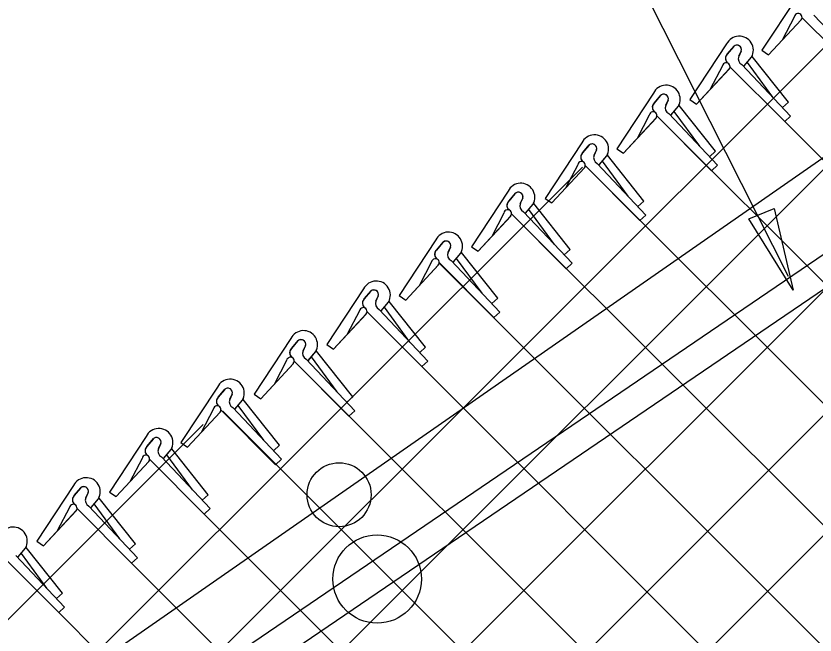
# Model space of a CAD drawing. Extents: x 0 to 2.85, y -0.1 to 1.83.
# Drawn here: x 1.5329 to 1.5858, y 1.4193 to 1.4603 of the extents above; entities that cross this region are included whole.
import ezdxf

# ---------------------------------------------------------------- set-up
doc = ezdxf.new("R2010")
doc.units = 0
for name, color, linetype in [('CT_Dimensions', 7, 'Continuous'), ('sb_Chainlink Fence', 7, 'Continuous'), ('sb_Existing Structural Steel', 7, 'Continuous')]:
    doc.layers.add(name, color=color, linetype=linetype)

msp = doc.modelspace()

# ---------------------------------------------------------------- linework, layer by layer
at = {"layer": 'CT_Dimensions'}
msp.add_line((1.584056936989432, 1.443058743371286), (1.4488791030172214, 1.7106939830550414), dxfattribs=at)
msp.add_lwpolyline([(1.583113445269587, 1.4475726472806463), (1.584379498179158, 1.4421460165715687), (1.5814218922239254, 1.4468687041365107)], close=True, dxfattribs=at)
at = {"layer": 'sb_Chainlink Fence'}
for p, q in [((1.50211107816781, 1.3416042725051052), (1.6952105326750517, 1.5347037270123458)), ((1.5021034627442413, 1.3495583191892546), (1.6714217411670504, 1.518876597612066)), ((1.5020887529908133, 1.3578033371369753), (1.6428690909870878, 1.498583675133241)), ((1.502078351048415, 1.365853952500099), (1.6202965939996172, 1.4840721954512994)), ((1.5020679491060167, 1.3739045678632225), (1.5954548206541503, 1.4672914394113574)), ((1.5847291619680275, 1.4617438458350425), (1.5822926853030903, 1.4580549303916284)), ((1.582738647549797, 1.4577502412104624), (1.584908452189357, 1.4600876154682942)), ((1.582738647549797, 1.4577502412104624), (1.5848946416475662, 1.46007387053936)), ((1.5844517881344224, 1.4602883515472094), (1.583640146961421, 1.4587368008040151)), ((1.5849533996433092, 1.4602371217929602), (1.5885807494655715, 1.4565943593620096)), ((1.58575111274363, 1.4603796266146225), (1.5889765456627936, 1.4569530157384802)), ((1.5799569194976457, 1.458475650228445), (1.5775204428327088, 1.4547867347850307)), ((1.5800045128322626, 1.4578068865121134), (1.5804496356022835, 1.4583339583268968)), ((1.580408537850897, 1.4582906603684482), (1.5800045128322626, 1.4578068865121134)), ((1.5809306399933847, 1.4580051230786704), (1.5807670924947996, 1.4576508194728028)), ((1.5807677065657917, 1.4576633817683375), (1.5809303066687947, 1.4579970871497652)), ((1.5822926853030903, 1.4580549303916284), (1.582738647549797, 1.4577502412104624)), ((1.5811140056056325, 1.457015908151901), (1.5816092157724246, 1.4576021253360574)), ((1.5811205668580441, 1.4570248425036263), (1.5816117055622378, 1.4576041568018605)), ((1.5816092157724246, 1.4576021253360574), (1.5816456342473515, 1.4576702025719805)), ((1.5816456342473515, 1.4576702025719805), (1.581676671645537, 1.457743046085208)), ((1.584069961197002, 1.4546108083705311), (1.5816571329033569, 1.4576455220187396)), ((1.5796795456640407, 1.4570201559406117), (1.5788679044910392, 1.4554686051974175)), ((1.5801811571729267, 1.4569689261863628), (1.583808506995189, 1.453326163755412)), ((1.5809788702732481, 1.4571114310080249), (1.584204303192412, 1.4536848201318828)), ((1.5830309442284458, 1.4549428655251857), (1.5813338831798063, 1.4572528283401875)), ((1.5779664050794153, 1.4544820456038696), (1.5801362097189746, 1.4568194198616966)), ((1.5779664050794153, 1.4544820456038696), (1.5801223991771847, 1.4568056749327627)), ((1.575111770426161, 1.4552203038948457), (1.5726752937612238, 1.4515313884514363)), ((1.5751593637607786, 1.454551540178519), (1.5756044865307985, 1.4550786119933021)), ((1.5755633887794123, 1.4550353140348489), (1.5751593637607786, 1.454551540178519)), ((1.5760854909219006, 1.4547497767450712), (1.5759219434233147, 1.4543954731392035)), ((1.5775204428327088, 1.4547867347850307), (1.5779664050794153, 1.4544820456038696)), ((1.5759225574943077, 1.454408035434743), (1.5760851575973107, 1.4547417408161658)), ((1.5762688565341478, 1.4537605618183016), (1.5767640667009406, 1.454346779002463)), ((1.5762754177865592, 1.453769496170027), (1.5767665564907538, 1.454348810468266)), ((1.5767640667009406, 1.454346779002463), (1.5768004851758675, 1.454414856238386)), ((1.5768004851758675, 1.454414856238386), (1.576831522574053, 1.4544876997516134)), ((1.5792248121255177, 1.4513554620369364), (1.5768119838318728, 1.4543901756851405)), ((1.584069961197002, 1.4546108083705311), (1.5836741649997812, 1.4542521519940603)), ((1.574834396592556, 1.4537648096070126), (1.5740227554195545, 1.4522132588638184)), ((1.5753360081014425, 1.453713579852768), (1.578963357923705, 1.4500708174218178)), ((1.576133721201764, 1.4538560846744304), (1.579359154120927, 1.4504294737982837)), ((1.578185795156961, 1.4516875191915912), (1.5764887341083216, 1.4539974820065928)), ((1.584204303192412, 1.4536848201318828), (1.583808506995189, 1.453326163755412)), ((1.5731212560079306, 1.4512266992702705), (1.5752910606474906, 1.4535640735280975)), ((1.5731212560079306, 1.4512266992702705), (1.5752772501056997, 1.4535503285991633)), ((1.5753727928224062, 1.4536758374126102), (1.6501185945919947, 1.3789300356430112)), ((1.583808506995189, 1.453326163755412), (1.6549441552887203, 1.382164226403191)), ((1.5703660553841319, 1.4519217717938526), (1.567929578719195, 1.4482328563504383)), ((1.5704136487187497, 1.451253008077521), (1.5708587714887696, 1.451780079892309)), ((1.5708176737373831, 1.4517367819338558), (1.5704136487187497, 1.451253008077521)), ((1.5713397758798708, 1.451451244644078), (1.5711762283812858, 1.4510969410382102)), ((1.5711768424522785, 1.4511095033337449), (1.5713394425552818, 1.4514432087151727)), ((1.5715231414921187, 1.4504620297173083), (1.5720183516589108, 1.4510482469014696)), ((1.5715297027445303, 1.4504709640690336), (1.572020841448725, 1.451050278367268)), ((1.5720183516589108, 1.4510482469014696), (1.5720547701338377, 1.4511163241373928)), ((1.5720547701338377, 1.4511163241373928), (1.5720858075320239, 1.4511891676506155)), ((1.5744790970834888, 1.4480569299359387), (1.572066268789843, 1.4510916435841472)), ((1.5726752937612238, 1.4515313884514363), (1.5731212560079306, 1.4512266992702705)), ((1.5792248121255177, 1.4513554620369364), (1.5788290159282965, 1.450996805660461)), ((1.5713880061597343, 1.4505575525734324), (1.5746134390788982, 1.4471309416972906)), ((1.573440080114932, 1.4483889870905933), (1.5717430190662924, 1.4506989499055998)), ((1.5020575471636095, 1.3819551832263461), (1.5704171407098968, 1.4503147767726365)), ((1.5683755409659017, 1.4479281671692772), (1.5705453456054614, 1.4502655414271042)), ((1.5683755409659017, 1.4479281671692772), (1.5705315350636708, 1.4502517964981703)), ((1.5700886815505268, 1.4504662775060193), (1.5692770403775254, 1.448914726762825)), ((1.5705902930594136, 1.4504150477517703), (1.574217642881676, 1.4467722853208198)), ((1.5706225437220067, 1.4503650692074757), (1.6453171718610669, 1.3756704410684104)), ((1.579359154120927, 1.4504294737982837), (1.578963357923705, 1.4500708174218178)), ((1.5654770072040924, 1.4487169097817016), (1.5630405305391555, 1.4450279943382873)), ((1.5655246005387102, 1.44804814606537), (1.5659697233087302, 1.4485752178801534)), ((1.565928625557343, 1.4485319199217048), (1.5655246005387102, 1.44804814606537)), ((1.5664507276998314, 1.448246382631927), (1.5662871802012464, 1.4478920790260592)), ((1.566287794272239, 1.4479046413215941), (1.5664503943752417, 1.4482383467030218)), ((1.5671293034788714, 1.4478433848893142), (1.5671657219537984, 1.4479114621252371)), ((1.5671657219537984, 1.4479114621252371), (1.5671967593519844, 1.4479843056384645)), ((1.5695900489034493, 1.4448520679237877), (1.5671772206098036, 1.4478867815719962)), ((1.567929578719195, 1.4482328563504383), (1.5683755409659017, 1.4479281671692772)), ((1.5744790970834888, 1.4480569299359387), (1.5740833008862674, 1.447698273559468)), ((1.566498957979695, 1.4473526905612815), (1.5697243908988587, 1.4439260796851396)), ((1.5666340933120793, 1.4472571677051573), (1.5671293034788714, 1.4478433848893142)), ((1.5666406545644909, 1.447266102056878), (1.5671317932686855, 1.447845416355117)), ((1.5685510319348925, 1.4451841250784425), (1.566853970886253, 1.4474940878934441)), ((1.5634864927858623, 1.4447233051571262), (1.565656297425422, 1.4470606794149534)), ((1.5634864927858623, 1.4447233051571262), (1.5656424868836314, 1.4470469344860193)), ((1.5651996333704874, 1.4472614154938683), (1.564387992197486, 1.445709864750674)), ((1.5657012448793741, 1.4472101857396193), (1.5693285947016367, 1.4435674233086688)), ((1.565712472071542, 1.4472141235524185), (1.6402420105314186, 1.3726845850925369)), ((1.5746134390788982, 1.4471309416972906), (1.574217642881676, 1.4467722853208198)), ((1.5606838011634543, 1.4454784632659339), (1.558247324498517, 1.441789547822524)), ((1.5607313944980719, 1.444809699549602), (1.5611765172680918, 1.4453367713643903)), ((1.5611354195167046, 1.4452934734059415), (1.5607313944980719, 1.444809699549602)), ((1.5616575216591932, 1.4450079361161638), (1.561493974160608, 1.4446536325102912)), ((1.5614945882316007, 1.4446661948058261), (1.561657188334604, 1.4449999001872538)), ((1.56237251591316, 1.4446730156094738), (1.5624035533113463, 1.4447458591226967)), ((1.5630405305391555, 1.4450279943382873), (1.5634864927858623, 1.4447233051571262)), ((1.5695900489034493, 1.4448520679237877), (1.569194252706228, 1.444493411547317)), ((1.561840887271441, 1.4440187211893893), (1.5623360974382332, 1.4446049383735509)), ((1.5618474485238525, 1.4440276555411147), (1.562338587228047, 1.4446069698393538)), ((1.5637578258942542, 1.4419456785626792), (1.5620607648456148, 1.444255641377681)), ((1.5623360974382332, 1.4446049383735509), (1.56237251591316, 1.4446730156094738)), ((1.564796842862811, 1.4416136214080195), (1.5623840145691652, 1.4446483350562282)), ((1.558693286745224, 1.4414848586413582), (1.5608630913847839, 1.4438222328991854)), ((1.558693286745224, 1.4414848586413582), (1.560849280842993, 1.4438084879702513)), ((1.560406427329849, 1.4440229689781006), (1.5595947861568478, 1.4424714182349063)), ((1.5609080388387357, 1.4439717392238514), (1.5645353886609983, 1.4403289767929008)), ((1.560918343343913, 1.4439472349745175), (1.6355958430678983, 1.3692697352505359)), ((1.5617057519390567, 1.4441142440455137), (1.5649311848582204, 1.4406876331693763)), ((1.5697243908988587, 1.4439260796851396), (1.5693285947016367, 1.4435674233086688)), ((1.5558993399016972, 1.44223237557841), (1.5534628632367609, 1.4385434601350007)), ((1.555946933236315, 1.4415636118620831), (1.5563920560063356, 1.4420906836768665)), ((1.5563509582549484, 1.4420473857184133), (1.555946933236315, 1.4415636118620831)), ((1.556873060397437, 1.4417618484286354), (1.5567095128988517, 1.4414075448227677)), ((1.5567101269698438, 1.4414201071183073), (1.556872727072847, 1.4417538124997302)), ((1.558247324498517, 1.441789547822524), (1.558693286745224, 1.4414848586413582)), ((1.564796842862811, 1.4416136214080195), (1.5644010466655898, 1.441254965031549)), ((1.5570564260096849, 1.440772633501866), (1.557551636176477, 1.441358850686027)), ((1.5570629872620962, 1.4407815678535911), (1.5575541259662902, 1.4413608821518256)), ((1.558973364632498, 1.4386995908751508), (1.5572763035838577, 1.4410095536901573)), ((1.557551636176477, 1.441358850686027), (1.5575880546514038, 1.4414269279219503)), ((1.5575880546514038, 1.4414269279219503), (1.5576190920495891, 1.4414997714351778)), ((1.560012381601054, 1.4383675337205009), (1.5575995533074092, 1.4414022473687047)), ((1.553908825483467, 1.4382387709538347), (1.5560786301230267, 1.4405761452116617)), ((1.553908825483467, 1.4382387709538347), (1.556064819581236, 1.4405624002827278)), ((1.555621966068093, 1.4407768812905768), (1.5548103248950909, 1.4392253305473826)), ((1.5561235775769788, 1.4407256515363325), (1.5597509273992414, 1.4370828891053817)), ((1.5569212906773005, 1.4408681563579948), (1.5601467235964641, 1.437441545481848)), ((1.5649311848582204, 1.4406876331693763), (1.5645353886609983, 1.4403289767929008)), ((1.5510750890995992, 1.438940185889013), (1.5486386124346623, 1.4352512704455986)), ((1.551122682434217, 1.4382714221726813), (1.551567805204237, 1.438798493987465)), ((1.5515267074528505, 1.4387551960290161), (1.551122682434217, 1.4382714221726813)), ((1.5520488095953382, 1.4384696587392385), (1.5518852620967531, 1.4381153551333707)), ((1.5518858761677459, 1.4381279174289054), (1.5520484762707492, 1.438461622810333)), ((1.5534628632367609, 1.4385434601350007), (1.553908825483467, 1.4382387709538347)), ((1.560012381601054, 1.4383675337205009), (1.5596165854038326, 1.4380088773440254)), ((1.552232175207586, 1.4374804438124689), (1.5527273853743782, 1.4380666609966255)), ((1.5522387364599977, 1.437489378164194), (1.5527298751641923, 1.4380686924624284)), ((1.5527273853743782, 1.4380666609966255), (1.552763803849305, 1.4381347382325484)), ((1.552763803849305, 1.4381347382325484), (1.5527948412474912, 1.438207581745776)), ((1.5551881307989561, 1.435075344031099), (1.5527753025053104, 1.4381100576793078)), ((1.549084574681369, 1.4349465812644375), (1.5512543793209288, 1.4372839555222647)), ((1.549084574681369, 1.4349465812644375), (1.5512405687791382, 1.4372702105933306)), ((1.5507977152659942, 1.4374846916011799), (1.5499860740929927, 1.4359331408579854)), ((1.551299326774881, 1.4374334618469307), (1.5549266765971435, 1.4337906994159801)), ((1.5513463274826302, 1.4373972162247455), (1.625389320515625, 1.363354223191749)), ((1.5520970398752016, 1.437575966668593), (1.5553224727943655, 1.434149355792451)), ((1.5541491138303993, 1.4354074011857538), (1.5524520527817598, 1.4377173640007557)), ((1.5601467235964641, 1.437441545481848), (1.5597509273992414, 1.4370828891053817)), ((1.5597509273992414, 1.4370828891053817), (1.6306002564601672, 1.3662026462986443)), ((1.5462189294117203, 1.435719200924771), (1.5437824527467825, 1.4320302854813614)), ((1.5462665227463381, 1.4350504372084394), (1.5467116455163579, 1.4355775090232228)), ((1.5466705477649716, 1.435534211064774), (1.5462665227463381, 1.4350504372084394)), ((1.54719264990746, 1.4352486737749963), (1.547029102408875, 1.4348943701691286)), ((1.547029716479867, 1.4349069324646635), (1.54719231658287, 1.4352406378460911)), ((1.5486386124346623, 1.4352512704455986), (1.549084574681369, 1.4349465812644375)), ((1.5473760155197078, 1.4342594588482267), (1.5478712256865, 1.4348456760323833)), ((1.5473825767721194, 1.434268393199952), (1.5478737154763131, 1.4348477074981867)), ((1.5478712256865, 1.4348456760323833), (1.5479076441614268, 1.4349137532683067)), ((1.5479076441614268, 1.4349137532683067), (1.5479386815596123, 1.4349865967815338)), ((1.5503319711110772, 1.4318543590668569), (1.5479191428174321, 1.4348890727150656)), ((1.5551881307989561, 1.435075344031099), (1.5547923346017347, 1.4347166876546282)), ((1.5459415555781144, 1.434263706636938), (1.5451299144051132, 1.4327121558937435)), ((1.546443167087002, 1.4342124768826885), (1.5500705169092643, 1.4305697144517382)), ((1.5465697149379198, 1.4341128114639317), (1.6140116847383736, 1.3666708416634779)), ((1.5472408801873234, 1.434354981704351), (1.5504663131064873, 1.4309283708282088)), ((1.5492929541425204, 1.4321864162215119), (1.547595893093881, 1.4344963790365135)), ((1.5553224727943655, 1.434149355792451), (1.5549266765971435, 1.4337906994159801)), ((1.5442284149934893, 1.4317255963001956), (1.5463982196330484, 1.4340629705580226)), ((1.5442284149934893, 1.4317255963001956), (1.5463844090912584, 1.4340492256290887)), ((1.5020471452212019, 1.3900057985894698), (1.5452698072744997, 1.433228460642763)), ((1.54149105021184, 1.4324453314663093), (1.5390545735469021, 1.4287564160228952)), ((1.5415386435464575, 1.4317765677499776), (1.5419837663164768, 1.432303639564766)), ((1.5419426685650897, 1.4322603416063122), (1.5415386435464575, 1.4317765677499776)), ((1.5424647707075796, 1.4319748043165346), (1.542301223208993, 1.431620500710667)), ((1.5437824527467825, 1.4320302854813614), (1.5442284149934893, 1.4317255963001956)), ((1.542301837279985, 1.4316330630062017), (1.5424644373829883, 1.4319667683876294)), ((1.5426481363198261, 1.430985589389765), (1.5431433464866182, 1.4315718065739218)), ((1.5426546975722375, 1.4309945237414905), (1.5431458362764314, 1.431573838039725)), ((1.5431433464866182, 1.4315718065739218), (1.543179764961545, 1.4316398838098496)), ((1.543179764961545, 1.4316398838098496), (1.5432108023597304, 1.4317127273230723)), ((1.5456040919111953, 1.4285804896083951), (1.5431912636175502, 1.4316152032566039)), ((1.5503319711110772, 1.4318543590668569), (1.5499361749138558, 1.4314957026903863)), ((1.541213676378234, 1.4309898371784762), (1.5404020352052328, 1.429438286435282)), ((1.5417152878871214, 1.430938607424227), (1.545342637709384, 1.4272958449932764)), ((1.5425130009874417, 1.4310811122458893), (1.5457384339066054, 1.427654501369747)), ((1.5445650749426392, 1.4289125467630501), (1.542868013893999, 1.4312225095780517)), ((1.5504663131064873, 1.4309283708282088), (1.5500705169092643, 1.4305697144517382)), ((1.539500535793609, 1.4284517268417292), (1.541670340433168, 1.430789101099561)), ((1.539500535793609, 1.4284517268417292), (1.5416565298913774, 1.430775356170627)), ((1.536676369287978, 1.4291863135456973), (1.5342398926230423, 1.425497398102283)), ((1.5367239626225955, 1.4285175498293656), (1.537169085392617, 1.4290446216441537)), ((1.5371279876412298, 1.4290013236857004), (1.5367239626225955, 1.4285175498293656)), ((1.5376500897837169, 1.4287157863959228), (1.5374865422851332, 1.4283614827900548)), ((1.5374871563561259, 1.4283740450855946), (1.5376497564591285, 1.4287077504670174)), ((1.5378334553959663, 1.427726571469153), (1.5383286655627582, 1.4283127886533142)), ((1.5378400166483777, 1.4277355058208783), (1.5383311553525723, 1.4283148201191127)), ((1.5383286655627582, 1.4283127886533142), (1.5383650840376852, 1.4283808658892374)), ((1.5383650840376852, 1.4283808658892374), (1.5383961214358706, 1.42845370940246)), ((1.5407894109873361, 1.4253214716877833), (1.5383765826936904, 1.428356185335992)), ((1.5390545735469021, 1.4287564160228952), (1.539500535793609, 1.4284517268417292)), ((1.5456040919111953, 1.4285804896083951), (1.5452082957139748, 1.4282218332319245)), ((1.5376983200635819, 1.4278220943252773), (1.5409237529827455, 1.4243954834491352)), ((1.5397503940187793, 1.4256535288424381), (1.5380533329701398, 1.4279634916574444)), ((1.534685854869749, 1.4251927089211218), (1.5368556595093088, 1.427530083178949)), ((1.534685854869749, 1.4251927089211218), (1.5368418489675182, 1.427516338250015)), ((1.5363989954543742, 1.427730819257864), (1.535587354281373, 1.4261792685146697)), ((1.5369006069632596, 1.427679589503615), (1.540527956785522, 1.424036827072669)), ((1.5453359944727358, 1.4272982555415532), (1.6156494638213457, 1.3569713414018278)), ((1.5457384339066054, 1.427654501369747), (1.545342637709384, 1.4272958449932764)), ((1.5334915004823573, 1.425036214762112), (1.5335279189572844, 1.4251042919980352)), ((1.5335279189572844, 1.4251042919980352), (1.5335589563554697, 1.4251771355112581)), ((1.5342398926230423, 1.425497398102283), (1.534685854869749, 1.4251927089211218)), ((1.5407894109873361, 1.4253214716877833), (1.540393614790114, 1.4249628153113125)), ((1.5329962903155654, 1.4244499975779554), (1.5334915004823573, 1.425036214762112)), ((1.533002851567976, 1.424458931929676), (1.5334939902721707, 1.4250382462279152)), ((1.5349132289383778, 1.4223769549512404), (1.533216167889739, 1.4246869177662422)), ((1.5359522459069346, 1.422044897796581), (1.5335394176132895, 1.4250796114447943)), ((1.5320634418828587, 1.4244030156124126), (1.535690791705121, 1.420760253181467)), ((1.532861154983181, 1.424545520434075), (1.5360865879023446, 1.4211189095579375)), ((1.5409237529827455, 1.4243954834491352), (1.540527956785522, 1.424036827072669)), ((1.540527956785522, 1.424036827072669), (1.6106974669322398, 1.3538627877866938)), ((1.5359522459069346, 1.422044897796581), (1.5355564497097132, 1.421686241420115)), ((1.5360865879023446, 1.4211189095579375), (1.535690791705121, 1.420760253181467)), ((1.535690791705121, 1.420760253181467), (1.6056001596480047, 1.350901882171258))]:
    msp.add_line(p, q, dxfattribs=at)
for centre, radius, start, end in [((1.584703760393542, 1.4602442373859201), 0.00025580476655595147, 319.02146199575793, 170.0695590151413), ((1.5807953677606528, 1.4580608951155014), 0.0009354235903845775, 330.7731305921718, 153.67978342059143), ((1.5806413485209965, 1.458096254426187), 0.00030330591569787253, 342.5147558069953, 140.13680881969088), ((1.5806424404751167, 1.4580977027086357), 0.00030494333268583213, 340.73435754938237, 129.21739859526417), ((1.5802639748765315, 1.4575235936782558), 0.0003843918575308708, 140.20166010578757, 233.0052527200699), ((1.580274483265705, 1.4575240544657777), 0.0003909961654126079, 133.66718540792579, 232.2343578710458), ((1.5811548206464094, 1.4574914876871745), 0.00041880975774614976, 156.48328493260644, 245.15783350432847), ((1.5799315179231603, 1.4569760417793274), 0.00025580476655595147, 319.02146199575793, 170.0695590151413), ((1.575950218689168, 1.454805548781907), 0.0009354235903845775, 330.7731305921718, 153.67978342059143), ((1.5757961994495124, 1.4548409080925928), 0.00030330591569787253, 342.5147558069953, 140.13680881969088), ((1.5757972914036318, 1.454842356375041), 0.00030494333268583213, 340.73435754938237, 129.21739859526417), ((1.5754188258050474, 1.4542682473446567), 0.0003843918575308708, 140.20166010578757, 233.0052527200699), ((1.5754293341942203, 1.4542687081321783), 0.0003909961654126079, 133.66718540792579, 232.2343578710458), ((1.5763096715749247, 1.4542361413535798), 0.00041880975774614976, 156.48328493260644, 245.15783350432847), ((1.5750863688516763, 1.453720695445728), 0.00025580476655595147, 319.02146199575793, 170.0695590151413), ((1.571204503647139, 1.4515070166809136), 0.0009354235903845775, 330.7731305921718, 153.67978342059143), ((1.5710504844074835, 1.4515423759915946), 0.00030330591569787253, 342.5147558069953, 140.13680881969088), ((1.5710515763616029, 1.451543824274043), 0.00030494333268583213, 340.73435754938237, 129.21739859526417), ((1.5706731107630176, 1.4509697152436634), 0.0003843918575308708, 140.20166010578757, 233.0052527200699), ((1.5706836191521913, 1.450970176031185), 0.0003909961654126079, 133.66718540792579, 232.2343578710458), ((1.5715639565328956, 1.450937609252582), 0.00041880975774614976, 156.48328493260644, 245.15783350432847), ((1.5703406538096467, 1.450422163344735), 0.00025580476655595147, 319.02146199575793, 170.0695590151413), ((1.5663154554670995, 1.448302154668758), 0.0009354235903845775, 330.7731305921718, 153.67978342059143), ((1.5661614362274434, 1.4483375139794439), 0.00030330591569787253, 342.5147558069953, 140.13680881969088), ((1.5661625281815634, 1.4483389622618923), 0.00030494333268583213, 340.73435754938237, 129.21739859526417), ((1.5657840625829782, 1.4477648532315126), 0.0003843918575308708, 140.20166010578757, 233.0052527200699), ((1.565794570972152, 1.447765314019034), 0.0003909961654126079, 133.66718540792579, 232.2343578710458), ((1.5666749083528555, 1.447732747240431), 0.00041880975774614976, 156.48328493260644, 245.15783350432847), ((1.5654516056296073, 1.447217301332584), 0.00025580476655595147, 319.02146199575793, 170.0695590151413), ((1.5615222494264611, 1.445063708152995), 0.0009354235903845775, 330.7731305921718, 153.67978342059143), ((1.561368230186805, 1.4450990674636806), 0.00030330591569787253, 342.5147558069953, 140.13680881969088), ((1.561369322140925, 1.445100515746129), 0.00030494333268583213, 340.73435754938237, 129.21739859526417), ((1.5609908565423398, 1.4445264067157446), 0.0003843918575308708, 140.20166010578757, 233.0052527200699), ((1.5610013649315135, 1.444526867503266), 0.0003909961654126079, 133.66718540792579, 232.2343578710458), ((1.560658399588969, 1.4439788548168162), 0.00025580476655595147, 319.02146199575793, 170.0695590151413), ((1.5618817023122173, 1.4444943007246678), 0.00041880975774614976, 156.48328493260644, 245.15783350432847), ((1.5567377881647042, 1.4418176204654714), 0.0009354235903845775, 330.7731305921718, 153.67978342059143), ((1.5565837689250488, 1.4418529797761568), 0.00030330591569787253, 342.5147558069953, 140.13680881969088), ((1.5565848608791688, 1.4418544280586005), 0.00030494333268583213, 340.73435754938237, 129.21739859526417), ((1.5562063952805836, 1.441280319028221), 0.0003843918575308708, 140.20166010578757, 233.0052527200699), ((1.5562169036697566, 1.4412807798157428), 0.0003909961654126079, 133.66718540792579, 232.2343578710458), ((1.5558739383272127, 1.4407327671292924), 0.00025580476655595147, 319.02146199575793, 170.0695590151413), ((1.557097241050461, 1.4412482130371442), 0.00041880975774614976, 156.48328493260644, 245.15783350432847), ((1.5519135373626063, 1.4385254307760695), 0.0009354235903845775, 330.7731305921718, 153.67978342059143), ((1.5517595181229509, 1.4385607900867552), 0.00030330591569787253, 342.5147558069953, 140.13680881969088), ((1.5517606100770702, 1.4385622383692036), 0.00030494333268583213, 340.73435754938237, 129.21739859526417), ((1.551382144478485, 1.437988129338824), 0.0003843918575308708, 140.20166010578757, 233.0052527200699), ((1.5513926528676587, 1.4379885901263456), 0.0003909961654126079, 133.66718540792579, 232.2343578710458), ((1.552272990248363, 1.4379560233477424), 0.00041880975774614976, 156.48328493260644, 245.15783350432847), ((1.551049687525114, 1.4374405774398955), 0.00025580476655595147, 319.02146199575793, 170.0695590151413), ((1.5470573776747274, 1.4353044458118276), 0.0009354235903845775, 330.7731305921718, 153.67978342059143), ((1.5469033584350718, 1.435339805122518), 0.00030330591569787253, 342.5147558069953, 140.13680881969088), ((1.546904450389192, 1.4353412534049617), 0.00030494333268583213, 340.73435754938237, 129.21739859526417), ((1.5465259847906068, 1.4347671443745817), 0.0003843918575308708, 140.20166010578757, 233.0052527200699), ((1.5465364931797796, 1.4347676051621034), 0.0003909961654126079, 133.66718540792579, 232.2343578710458), ((1.547416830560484, 1.4347350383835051), 0.00041880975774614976, 156.48328493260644, 245.15783350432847), ((1.5461935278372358, 1.4342195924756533), 0.00025580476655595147, 319.02146199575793, 170.0695590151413), ((1.542329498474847, 1.4320305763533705), 0.0009354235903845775, 330.7731305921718, 153.67978342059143), ((1.54217547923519, 1.4320659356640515), 0.00030330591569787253, 342.5147558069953, 140.13680881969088), ((1.54217657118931, 1.4320673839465), 0.00030494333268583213, 340.73435754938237, 129.21739859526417), ((1.5417981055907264, 1.43149327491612), 0.0003843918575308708, 140.20166010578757, 233.0052527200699), ((1.5418086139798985, 1.431493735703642), 0.0003909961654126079, 133.66718540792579, 232.2343578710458), ((1.5426889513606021, 1.4314611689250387), 0.00041880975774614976, 156.48328493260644, 245.15783350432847), ((1.5414656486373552, 1.430945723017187), 0.00025580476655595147, 319.02146199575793, 170.0695590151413), ((1.537514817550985, 1.4287715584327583), 0.0009354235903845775, 330.7731305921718, 153.67978342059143), ((1.5373607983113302, 1.4288069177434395), 0.00030330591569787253, 342.5147558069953, 140.13680881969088), ((1.5373618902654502, 1.428808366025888), 0.00030494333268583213, 340.73435754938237, 129.21739859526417), ((1.5369834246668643, 1.4282342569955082), 0.0003843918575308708, 140.20166010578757, 233.0052527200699), ((1.5369939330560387, 1.4282347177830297), 0.0003909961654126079, 133.66718540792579, 232.2343578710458), ((1.5378742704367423, 1.4282021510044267), 0.00041880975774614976, 156.48328493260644, 245.15783350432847), ((1.5366509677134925, 1.4276867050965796), 0.00025580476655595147, 319.02146199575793, 170.0695590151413), ((1.532677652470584, 1.4254949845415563), 0.0009354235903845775, 330.7731305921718, 153.67978342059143)]:
    msp.add_arc(centre, radius, start, end, dxfattribs=at)
at = {"layer": 'sb_Existing Structural Steel'}
for p, q in [((1.6407900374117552, 1.4888473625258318), (1.5034298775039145, 1.393176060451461)), ((1.507982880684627, 1.3911935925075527), (1.6360938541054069, 1.4783149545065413)), ((1.5089961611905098, 1.3895560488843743), (1.6367111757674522, 1.4764622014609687))]:
    msp.add_line(p, q, dxfattribs=at)
for centre, radius in [((1.5542780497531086, 1.4285757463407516), 0.0021204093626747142), ((1.5567976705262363, 1.4229841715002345), 0.002929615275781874)]:
    msp.add_circle(centre, radius, dxfattribs=at)

doc.saveas('drawing.dxf')
